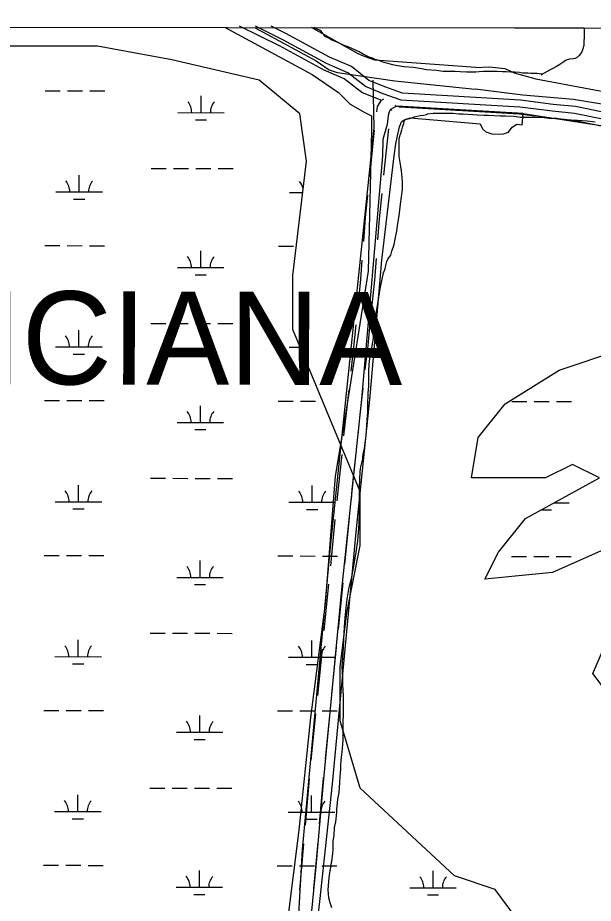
# Model space of a CAD drawing. Extents: x 3219052 to 3256913, y 800770 to 826146.
# Drawn here: x 3240658 to 3241895, y 822468 to 824370 of the extents above; entities that cross this region are included whole.
import ezdxf

# ---------------------------------------------------------------- set-up
doc = ezdxf.new("R2010")
doc.units = 0
for name, color, linetype in [('V-GRID-FRAM', 7, 'Continuous'), ('V-ROAD-CNTR', 7, 'Continuous'), ('V-SITE-VEGE', 7, 'Continuous'), ('V-TOPO-GNAM-IDEN', 7, 'Continuous'), ('V-TOPO-SHOR', 7, 'Continuous'), ('V-WETL-SWMP', 7, 'Continuous')]:
    doc.layers.add(name, color=color, linetype=linetype)

msp = doc.modelspace()

# ---------------------------------------------------------------- linework, layer by layer
at = {"layer": 'V-GRID-FRAM'}
msp.add_lwpolyline([(3223248.6, 824370.1), (3254658.5, 824333.6), (3254645.2, 806146.9), (3223219.5, 806183.5), (3223248.6, 824370.1)], dxfattribs=at)
at = {"layer": 'V-ROAD-CNTR'}
for p, q in [((3241414.7, 824029.1), (3241424.9, 824128.5)), ((3241445.1, 824032.3), (3241455.4, 824131.7)), ((3241330.7, 823193.3), (3241340.7, 823292.8)), ((3241361.2, 823196.5), (3241371.1, 823296)), ((3241316.8, 823054), (3241326.7, 823153.5)), ((3241347.3, 823057.2), (3241357.2, 823156.7)), ((3241302.9, 822914.7), (3241312.8, 823014.2)), ((3241333.4, 822917.9), (3241343.3, 823017.4)), ((3241289.1, 822775.4), (3241299, 822874.9)), ((3241319.5, 822778.6), (3241329.4, 822878.1)), ((3241276.5, 822636), (3241285.2, 822735.6)), ((3241264.4, 822496.5), (3241273.1, 822596.1)), ((3241294.8, 822499.7), (3241303.5, 822599.3))]:
    msp.add_line(p, q, dxfattribs=at)
for points in [[(3241439.4, 824192.6), (3241438.4, 824193), (3241397.7, 824209.3), (3241359.7, 824239.1), (3241315, 824258.5), (3241220.8, 824309.6), (3241135.1, 824351.9)], [(3243504.5, 823987), (3243300.8, 824004), (3243047.5, 824025.4), (3242560.9, 824072.4), (3242259.4, 824105.9), (3242174.4, 824120.8), (3242102.9, 824127.4), (3242048.3, 824130.4), (3241999.1, 824134.9), (3241922.1, 824150.6), (3241854.6, 824164.4), (3241807.1, 824169.1), (3241737.1, 824178.2), (3241482, 824193.1), (3241443.7, 824207), (3241405.2, 824222.4), (3241367.4, 824252.1), (3241321.6, 824272), (3241227.7, 824322.9), (3241169.1, 824351.9)], [(3241480.6, 824209.6), (3241449.1, 824221), (3241412.8, 824235.5), (3241375.2, 824265.1), (3241328.2, 824285.5), (3241234.6, 824336.2), (3241203, 824351.9)], [(3241429.7, 824168.2), (3241431.5, 824179.2), (3241439.6, 824192.7), (3241444.7, 824196.2)], [(3242761.3, 824068.1), (3242562.5, 824087.3), (3242261.5, 824120.8), (3242176.4, 824135.7), (3242104, 824142.4), (3242049.4, 824145.3), (3242001.2, 824149.7), (3241925.1, 824165.2), (3241856.8, 824179.2), (3241808.8, 824184), (3241738.5, 824193.2), (3241485.1, 824207.9), (3241480.6, 824209.6)], [(3241471, 824181.1), (3241469.3, 824181.8)], [(3242755.2, 824038.6), (3242559.4, 824057.5), (3242257.3, 824091.1), (3242172.4, 824105.9), (3242101.8, 824112.5), (3242047.2, 824115.4), (3241996.9, 824120), (3241919.1, 824135.9), (3241852.3, 824149.5), (3241805.3, 824154.2), (3241735.7, 824163.3), (3241479, 824178.2), (3241473.6, 824180.2)], [(3241461.6, 824171), (3241462, 824171.7), (3241461.6, 824171.5)], [(3241401.7, 823889.7), (3241405.6, 823941.1), (3241410.5, 823989.3)], [(3241432, 823892.9), (3241435.5, 823938.4), (3241441, 823992.5)], [(3241420, 823753.4), (3241425.5, 823806.2), (3241429, 823853)], [(3241389.5, 823750.2), (3241395.6, 823808.9), (3241398.7, 823849.8)], [(3241374.6, 823611), (3241381.1, 823669.3), (3241385.4, 823710.4)], [(3241405.1, 823614.2), (3241410.9, 823666.1), (3241415.8, 823713.6)], [(3241359.3, 823471.9), (3241365.3, 823528.1), (3241370.1, 823571.3)], [(3241389.8, 823475.1), (3241395.1, 823524.8), (3241400.7, 823574.5)], [(3241344.6, 823332.6), (3241347.4, 823360), (3241355.1, 823432.1)], [(3241375.1, 823335.8), (3241377.2, 823357), (3241385.6, 823435.3)], [(3241306.9, 822639.2), (3241315.4, 822736.8), (3241315.6, 822738.8)]]:
    msp.add_lwpolyline(points, dxfattribs=at)
at = {"layer": 'V-SITE-VEGE'}
for p, q in [((3240148.6, 824350.5), (3241104.3, 824349.3)), ((3241104.3, 824349.3), (3241290.7, 824248.5)), ((3241298.3, 824347), (3241294.2, 824349.1)), ((3241294.2, 824349.1), (3241875.4, 824348.4)), ((3241306.4, 824343.5), (3241298.3, 824347)), ((3241875.4, 824348.4), (3241875.4, 824348)), ((3241875.4, 824348), (3241875.4, 824328.8)), ((3241310, 824341.5), (3241306.4, 824343.5)), ((3241311.5, 824338.9), (3241310, 824341.5)), ((3241315.5, 824334.9), (3241311.5, 824338.9)), ((3241317, 824331.3), (3241315.5, 824334.9)), ((3241318.5, 824329.8), (3241317, 824331.3)), ((3241328.1, 824325.7), (3241318.5, 824329.8)), ((3241875.4, 824328.8), (3241874.8, 824318.2)), ((3241333.1, 824322.2), (3241328.1, 824325.7)), ((3241347.3, 824316.1), (3241333.1, 824322.2)), ((3241359.9, 824310.5), (3241347.3, 824316.1)), ((3241368.5, 824307.4), (3241359.9, 824310.5)), ((3241384.1, 824300.3), (3241368.5, 824307.4)), ((3241874.3, 824310.6), (3241871.3, 824301)), ((3241874.8, 824318.2), (3241874.3, 824310.6)), ((3241391.7, 824296.8), (3241384.1, 824300.3)), ((3241400.3, 824291.7), (3241391.7, 824296.8)), ((3241413.4, 824285.6), (3241400.3, 824291.7)), ((3241864.6, 824288.9), (3241860.6, 824285.3)), ((3241869.2, 824295.4), (3241864.6, 824288.9)), ((3241871.3, 824301), (3241869.2, 824295.4)), ((3241420.5, 824283), (3241413.4, 824285.6)), ((3241426.5, 824280.5), (3241420.5, 824283)), ((3241434.1, 824277.9), (3241426.5, 824280.5)), ((3241445.2, 824273.9), (3241434.1, 824277.9)), ((3241453.3, 824271.8), (3241445.2, 824273.9)), ((3241464.4, 824268.8), (3241453.3, 824271.8)), ((3241822.7, 824269.8), (3241815.6, 824265.3)), ((3241829.2, 824273.8), (3241822.7, 824269.8)), ((3241836.8, 824278.8), (3241829.2, 824273.8)), ((3241843.9, 824281.3), (3241836.8, 824278.8)), ((3241852.5, 824281.8), (3241843.9, 824281.3)), ((3241856, 824282.3), (3241852.5, 824281.8)), ((3241860.6, 824285.3), (3241856, 824282.3)), ((3241470.4, 824267.2), (3241464.4, 824268.8)), ((3241488.1, 824264.7), (3241470.4, 824267.2)), ((3241508.8, 824263.1), (3241488.1, 824264.7)), ((3241525.5, 824260.5), (3241508.8, 824263.1)), ((3241536.1, 824258.5), (3241525.5, 824260.5)), ((3241558.3, 824256.4), (3241536.1, 824258.5)), ((3241572.5, 824254.8), (3241558.3, 824256.4)), ((3241598.2, 824254.7), (3241572.5, 824254.8)), ((3241608.9, 824254.2), (3241598.2, 824254.7)), ((3241622.5, 824253.2), (3241608.9, 824254.2)), ((3241642.7, 824253.1), (3241622.5, 824253.2)), ((3241649.8, 824254.1), (3241642.7, 824253.1)), ((3241659.9, 824254.6), (3241649.8, 824254.1)), ((3241688.2, 824254.5), (3241659.9, 824254.6)), ((3241699.8, 824254), (3241688.2, 824254.5)), ((3241707.4, 824253.9), (3241699.8, 824254)), ((3241717.5, 824252.9), (3241707.4, 824253.9)), ((3241726.1, 824252.9), (3241717.5, 824252.9)), ((3241736.2, 824252.3), (3241726.1, 824252.9)), ((3241742.8, 824251.3), (3241736.2, 824252.3)), ((3241753.9, 824250.8), (3241742.8, 824251.3)), ((3241760.9, 824250.3), (3241753.9, 824250.8)), ((3241774.6, 824250.2), (3241760.9, 824250.3)), ((3241783.2, 824249.2), (3241774.6, 824250.2)), ((3241795.8, 824254.7), (3241783.2, 824247.2)), ((3241815.6, 824265.3), (3241795.8, 824254.7)), ((3241290.7, 824248.5), (3241347.5, 824209.4)), ((3241783.2, 824247.2), (3241785.2, 824249.2)), ((3241785.2, 824249.2), (3241783.2, 824249.2)), ((3241347.5, 824209.4), (3241372.4, 824184.6)), ((3241372.4, 824184.6), (3241404.3, 824166.8)), ((3241404.3, 824166.8), (3241418.5, 824159.7)), ((3241418.5, 824159.7), (3241418.5, 824127.7)), ((3241418.5, 824127.7), (3241411.4, 823825.9)), ((3241411.4, 823825.9), (3241361.7, 823513.4)), ((3241361.7, 823513.4), (3241340.4, 823385.5)), ((3241340.4, 823385.5), (3241319.1, 823112)), ((3241319.1, 823112), (3241287.2, 822867)), ((3241287.2, 822867), (3241262.3, 822625.5)), ((3241262.3, 822625.5), (3241237.5, 822426.6))]:
    msp.add_line(p, q, dxfattribs=at)
for points in [[(3241397.8, 823414.4), (3241399.9, 823422.5), (3241399.9, 823427.6), (3241401.4, 823436.7), (3241403.5, 823445.3), (3241407.1, 823473.5), (3241408.6, 823492.7), (3241409.2, 823506.9), (3241410.2, 823522), (3241410.8, 823538.2), (3241411.4, 823563.5), (3241412.4, 823579.1), (3241412.5, 823601.4), (3241413, 823614), (3241414.1, 823633.2), (3241416.1, 823645.3), (3241419.7, 823665), (3241421.8, 823678.2), (3241424.9, 823699.9), (3241426.4, 823715), (3241429, 823738.3), (3241434.2, 823770.1), (3241437.8, 823791.3), (3241440.3, 823804.9), (3241444.4, 823822.1), (3241447.5, 823831.2), (3241449, 823838.3), (3241451.6, 823846.9), (3241453.6, 823851.4), (3241459.7, 823860.5), (3241462.3, 823869.1), (3241466.8, 823883.2), (3241468.9, 823894.3), (3241472.5, 823912), (3241474.5, 823924.1), (3241477.6, 823944.3), (3241480.7, 823969.6), (3241484.9, 824001.4), (3241484.9, 824017.1), (3241484.4, 824027.2), (3241482.9, 824041.3), (3241481.5, 824050.4), (3241479.5, 824063.6), (3241478, 824072.2), (3241477.5, 824083.3), (3241477.6, 824101.5), (3241478.1, 824109), (3241480.1, 824118.6), (3241481.1, 824121.2), (3241483.7, 824129.2), (3241485.2, 824134.8), (3241487.8, 824142.9), (3241488.8, 824146.9), (3241490.3, 824150.4), (3241492.4, 824152), (3241500.9, 824154), (3241510.6, 824157), (3241523.2, 824160), (3241529.8, 824160.9), (3241536.3, 824162.4), (3241538.9, 824163.4), (3241551, 824165.4), (3241580.3, 824165.4), (3241594, 824164.8), (3241606.1, 824163.8), (3241614.7, 824163.7), (3241636.4, 824162.2), (3241646, 824161.6), (3241660.6, 824160.6), (3241669.7, 824160.6), (3241695, 824159.5), (3241706.1, 824159.4), (3241724.8, 824158.4), (3241738.5, 824156.8), (3241757.7, 824156.8), (3241769.8, 824156.2), (3241788.5, 824155.7), (3241800.1, 824154.6), (3241816.3, 824154.1), (3241827.9, 824152.5), (3241847.6, 824151), (3241860.7, 824150.4), (3241881.4, 824148.8), (3241898.6, 824146.8)], [(3241333.5, 822458.6), (3241329.5, 822469.2), (3241326.5, 822480.3), (3241325, 822497.5), (3241327.6, 822523.8), (3241329.2, 822533.9), (3241333.3, 822558.6), (3241335.3, 822574.3), (3241336.4, 822584.4), (3241336.4, 822601.6), (3241338, 822613.7), (3241339, 822631.4), (3241341.6, 822643.5), (3241343.7, 822663.7), (3241344.2, 822670.3), (3241346.3, 822691.5), (3241348.8, 822706.1), (3241350.4, 822727.8), (3241351, 822741), (3241352.5, 822756.6), (3241352.5, 822764.2), (3241353.1, 822775.8), (3241354.1, 822782.4), (3241355.2, 822793.5), (3241356.2, 822801.1), (3241356.7, 822810.7), (3241357.8, 822818.8), (3241358, 822913.8), (3241357.1, 822938), (3241356.6, 822953.2), (3241355.7, 822975.4), (3241358.3, 823016.9), (3241358.9, 823034.6), (3241360.5, 823062.3), (3241362, 823081.5), (3241364.6, 823109.8), (3241367.2, 823126), (3241369.8, 823143.2), (3241375.9, 823169.4), (3241379.5, 823189.1), (3241385.2, 823222.5), (3241388.8, 823246.7), (3241391.9, 823283.1), (3241392.5, 823306.8), (3241392.6, 823360.4), (3241394.2, 823395.3), (3241395.8, 823405.4), (3241397.8, 823414.4)]]:
    msp.add_lwpolyline(points, dxfattribs=at)
at = {"layer": 'V-TOPO-SHOR'}
msp.add_line((3241742.2, 824140.3), (3241743.9, 824164.5), dxfattribs=at)
for points in [[(3241167, 824349.3), (3241299.5, 824277.6), (3241327.3, 824258.4), (3241345, 824252.2), (3241350.4, 824251.7), (3241360.4, 824250.2), (3241468.2, 824234.3), (3241641.3, 824216.4)], [(3241642.7, 824263.5), (3241425.3, 824278.7), (3241413.4, 824283.2), (3241399.7, 824288.5), (3241389.9, 824292.5), (3241289.2, 824349.1)], [(3241642.7, 824263.5), (3241671.9, 824264.9), (3241705, 824261.2), (3241725.2, 824251.9), (3241771.1, 824239), (3241920, 824211.1), (3242293.3, 824182.7), (3242407.3, 824175.1), (3242749.3, 824139.4), (3242793.5, 824135.7), (3242822.9, 824139.3), (3242846.8, 824139.2), (3242857.8, 824133.7), (3242892.8, 824131.8), (3242938.7, 824124.3), (3243010.4, 824113.1), (3243038, 824109.4), (3243093.2, 824103.8), (3243183.3, 824092.5), (3243220, 824088.8), (3243541.8, 824051.3)], [(3240578.4, 820988.4), (3240737, 820949.7), (3240895.6, 820916.1), (3240974.8, 820890.3), (3241018.3, 820872.3), (3241051.5, 820854.3), (3241079.9, 820972), (3241103.2, 821092.2), (3241160.3, 821496.4), (3241183.8, 821703.6), (3241207.2, 821882.6), (3241220.5, 822143.6), (3241228.4, 822233.1), (3241236.2, 822279.2), (3241259.4, 822394.3), (3241270.1, 822583.6), (3241330.3, 823233.4), (3241424.3, 824133.9), (3241421.9, 824236.3), (3241421.9, 824236.3)], [(3245401.9, 823794.5), (3245113.8, 823832.9), (3244935.4, 823848), (3244810.4, 823862.9), (3244120.9, 823943.5), (3243959.1, 823965.9), (3243870.8, 823973.4), (3243516, 824010.9), (3243240.2, 824035.4), (3243017.7, 824056.1), (3242859.5, 824076.7), (3242830.1, 824078.6), (3242811.7, 824071.3), (3242786, 824078.7), (3242762.1, 824084.2), (3242401.7, 824121.8), (3242157.2, 824149.9), (3242056, 824161.1), (3241852, 824194.6), (3241743.5, 824204.1), (3241641.3, 824216.4)], [(3241743.9, 824164.5), (3241472.5, 824180.5), (3241466.8, 824177.6), (3241459.3, 824173.3), (3241456.2, 824168), (3241454.2, 824160.2), (3241451.8, 824140.5), (3241442.9, 824108.8), (3241442, 824073.6), (3241396.7, 823550.9), (3241354, 823142.2), (3241314.3, 822727.7)], [(3241334.5, 822724.9), (3241386.4, 823272.8), (3241415.2, 823557.4), (3241440.4, 823849.2), (3241467, 824073.7), (3241470.8, 824099.5), (3241474.3, 824116.4), (3241478.7, 824135.7), (3241482.8, 824146.8), (3241487, 824150.1), (3241501.6, 824155.2), (3241651.6, 824142.4), (3241656.9, 824131.5), (3241664, 824125.4), (3241676.9, 824121.1), (3241691.7, 824119.8), (3241701.9, 824121), (3241712.4, 824124.3), (3241720.8, 824135.2), (3241730.6, 824141.4), (3241742.2, 824140.3)], [(3241743.9, 824164.5), (3241948.6, 824133.1), (3242325.6, 824088.8), (3242753.3, 824044.4), (3243289.8, 824014.3), (3243703.1, 823969.9), (3244803, 823822.5), (3245356.4, 823764.3), (3245413.4, 823756.8)], [(3241314.3, 822727.7), (3241298.5, 822547.6), (3241284.5, 822399.6), (3241277.5, 822332.1), (3241276, 822319), (3241277.1, 822309.6), (3241280, 822303.7), (3241282.8, 822302.8), (3241287.4, 822301.8)], [(3241287.4, 822301.8), (3241307.3, 822472.1), (3241334.5, 822724.9)]]:
    msp.add_lwpolyline(points, dxfattribs=at)
at = {"layer": 'V-WETL-SWMP'}
for p, q in [((3240830.1, 824308.7), (3240627.5, 824308.7)), ((3240989.2, 824279.7), (3240830.1, 824308.7)), ((3241177.4, 824236.2), (3240989.2, 824279.7)), ((3241264.2, 824163.8), (3241177.4, 824236.2)), ((3240717.5, 824213.4), (3240749.5, 824213.3)), ((3240765.5, 824213.3), (3240797.5, 824213.2)), ((3240813.5, 824213.2), (3240845.5, 824213.1)), ((3241052.2, 824166.3), (3241052.3, 824202.3)), ((3241002.2, 824166.4), (3241102.2, 824166.2)), ((3241278.7, 824062.4), (3241264.2, 824163.8)), ((3241040.2, 824150.9), (3241064.2, 824150.8)), ((3241249.7, 823816.2), (3241278.7, 824062.4)), ((3240945.1, 824046.4), (3240977.1, 824046.3)), ((3240993.1, 824046.3), (3241025.1, 824046.2)), ((3241041.1, 824046.2), (3241073.1, 824046.1)), ((3241089.1, 824046.1), (3241121.1, 824046)), ((3240790.4, 823996), (3240790.5, 824032)), ((3240740.4, 823996.1), (3240840.4, 823995.9)), ((3241242.3, 823995), (3241270.7, 823995)), ((3240778.4, 823980.6), (3240802.4, 823980.5)), ((3240716.8, 823880.7), (3240748.8, 823880.6)), ((3240764.8, 823880.6), (3240796.8, 823880.5)), ((3240812.8, 823880.5), (3240844.8, 823880.4)), ((3241051.5, 823833.6), (3241051.6, 823869.6)), ((3241218.7, 823879.7), (3241250.7, 823879.6)), ((3241001.5, 823833.7), (3241101.5, 823833.5)), ((3241039.5, 823818.2), (3241063.5, 823818.1)), ((3241249.7, 823700.4), (3241249.7, 823816.2)), ((3240789.7, 823663.3), (3240789.8, 823699.3)), ((3240944.4, 823713.7), (3240976.4, 823713.7)), ((3240992.4, 823713.6), (3241024.4, 823713.6)), ((3241040.4, 823713.5), (3241072.4, 823713.5)), ((3241088.4, 823713.4), (3241120.4, 823713.4)), ((3241394.4, 823352.8), (3241249.7, 823700.4)), ((3240739.7, 823663.4), (3240839.7, 823663.2)), ((3241241.6, 823662.4), (3241265.6, 823662.3)), ((3240777.7, 823647.9), (3240801.7, 823647.9)), ((3240716.1, 823548), (3240748.1, 823548)), ((3240764.1, 823547.9), (3240796.1, 823547.9)), ((3240812.1, 823547.8), (3240844.1, 823547.8)), ((3241218, 823547), (3241250, 823546.9)), ((3241266, 823546.9), (3241298, 823546.8)), ((3241050.8, 823500.9), (3241050.9, 823536.9)), ((3241719.9, 823545.9), (3241751.9, 823545.9)), ((3241767.9, 823545.8), (3241799.9, 823545.8)), ((3241815.9, 823545.7), (3241847.9, 823545.7)), ((3241000.8, 823501), (3241100.8, 823500.8)), ((3241038.8, 823485.5), (3241062.8, 823485.5)), ((3240943.7, 823381.1), (3240975.7, 823381)), ((3240991.7, 823381), (3241023.7, 823380.9)), ((3241039.7, 823380.9), (3241071.7, 823380.8)), ((3241087.7, 823380.8), (3241119.7, 823380.7)), ((3240789, 823330.6), (3240789.1, 823366.6)), ((3241290.9, 823329.6), (3241291, 823365.6)), ((3241394.4, 823236.9), (3241394.4, 823352.8)), ((3240739, 823330.7), (3240839, 823330.5)), ((3241240.9, 823329.7), (3241340.9, 823329.5)), ((3241810.7, 823328.5), (3241842.8, 823328.4)), ((3240777, 823315.2), (3240801, 823315.2)), ((3241278.9, 823314.2), (3241302.9, 823314.1)), ((3241782.5, 823313.1), (3241804.8, 823313.1)), ((3241365.5, 823092.1), (3241394.4, 823236.9)), ((3240715.4, 823215.4), (3240747.4, 823215.3)), ((3240763.4, 823215.3), (3240795.4, 823215.2)), ((3240811.4, 823215.2), (3240843.4, 823215.1)), ((3241050.1, 823168.2), (3241050.2, 823204.2)), ((3241217.3, 823214.3), (3241249.3, 823214.2)), ((3241265.3, 823214.2), (3241297.3, 823214.1)), ((3241313.3, 823214.1), (3241345.3, 823214)), ((3241719.2, 823213.3), (3241751.2, 823213.2)), ((3241767.2, 823213.2), (3241799.2, 823213.1)), ((3241815.2, 823213.1), (3241847.2, 823213)), ((3241000.1, 823168.3), (3241100.1, 823168.1)), ((3241038.1, 823152.8), (3241062.1, 823152.8)), ((3241351, 822976.2), (3241365.5, 823092.1)), ((3240788.3, 822998), (3240788.4, 823034)), ((3240943, 823048.4), (3240975, 823048.3)), ((3240991, 823048.3), (3241023, 823048.2)), ((3241039, 823048.2), (3241071, 823048.1)), ((3241087, 823048.1), (3241119, 823048)), ((3241290.2, 822996.9), (3241290.3, 823032.9)), ((3240738.3, 822998.1), (3240838.3, 822997.9)), ((3241240.2, 822997), (3241340.2, 822996.8)), ((3240776.3, 822982.6), (3240800.3, 822982.5)), ((3241278.2, 822981.5), (3241302.2, 822981.5)), ((3241351, 822860.3), (3241351, 822976.2)), ((3240714.7, 822882.7), (3240746.7, 822882.6)), ((3240762.7, 822882.6), (3240794.7, 822882.5)), ((3240810.7, 822882.5), (3240842.7, 822882.4)), ((3241216.6, 822881.6), (3241248.6, 822881.6)), ((3241264.6, 822881.5), (3241296.6, 822881.5)), ((3241312.6, 822881.4), (3241344.6, 822881.4)), ((3241049.4, 822835.6), (3241049.5, 822871.6)), ((3241394.4, 822715.5), (3241351, 822860.3)), ((3240999.4, 822835.7), (3241099.4, 822835.5)), ((3241037.4, 822820.2), (3241061.4, 822820.1)), ((3240942.3, 822715.7), (3240974.3, 822715.6)), ((3240990.3, 822715.6), (3241022.3, 822715.5)), ((3241038.3, 822715.5), (3241070.3, 822715.4)), ((3241086.3, 822715.4), (3241118.3, 822715.3)), ((3241597, 822527.2), (3241394.4, 822715.5)), ((3240787.6, 822665.3), (3240787.7, 822701.3)), ((3241289.5, 822664.2), (3241289.6, 822700.2)), ((3240737.6, 822665.4), (3240837.6, 822665.2)), ((3241239.5, 822664.3), (3241339.5, 822664.1)), ((3240775.6, 822649.9), (3240799.6, 822649.8)), ((3241277.5, 822648.8), (3241301.5, 822648.8)), ((3240714, 822550), (3240746, 822550)), ((3240762, 822549.9), (3240794, 822549.9)), ((3240810, 822549.8), (3240842, 822549.7)), ((3241048.7, 822502.9), (3241048.8, 822538.9)), ((3241215.9, 822549), (3241247.9, 822548.9)), ((3241263.9, 822548.9), (3241295.9, 822548.8)), ((3241311.9, 822548.8), (3241343.9, 822548.7)), ((3241550.6, 822501.8), (3241550.7, 822537.8)), ((3241683.8, 822498.3), (3241597, 822527.2)), ((3240998.7, 822503), (3241098.7, 822502.8)), ((3241500.6, 822501.9), (3241600.6, 822501.7)), ((3241036.7, 822487.5), (3241060.7, 822487.4)), ((3241538.6, 822486.4), (3241562.6, 822486.4)), ((3241727.2, 822440.3), (3241683.8, 822498.3))]:
    msp.add_line(p, q, dxfattribs=at)
for points in [[(3241937.2, 823236.9), (3241806.9, 823179), (3241662.2, 823164.5), (3241691.2, 823222.4), (3241749.1, 823294.9), (3241908.2, 823381.8), (3241850.4, 823410.7), (3241792.5, 823381.8), (3241633.3, 823381.8), (3241647.8, 823468.7), (3241705.6, 823541.1), (3241821.4, 823613.5), (3241951.6, 823656.9)], [(3241937.2, 822903.8), (3241893.8, 822961.7), (3241937.2, 823063.1)]]:
    msp.add_lwpolyline(points, dxfattribs=at)
for centre, start, end in [((3240997, 824166.8), 359.1081, 40.6518), ((3241107.5, 824166.6), 139.1081, 180.6517), ((3240735.2, 823996.6), 359.1081, 40.6518), ((3240845.7, 823996.4), 139.1081, 180.6517), ((3241237.1, 823995.5), 11.5104, 40.6518), ((3240996.3, 823834.2), 359.1081, 40.6518), ((3241106.8, 823833.9), 139.1081, 180.6517), ((3240734.5, 823663.9), 359.1081, 40.6518), ((3240845, 823663.7), 139.1081, 180.6517), ((3240995.6, 823501.5), 359.1081, 40.6518), ((3241106.1, 823501.3), 139.1081, 180.6517), ((3240733.8, 823331.2), 359.1081, 40.6518), ((3240844.3, 823331), 139.1081, 180.6517), ((3241235.7, 823330.2), 359.1081, 40.6518), ((3241346.2, 823330), 139.1081, 180.6517), ((3241848.1, 823328.9), 178.7471, 180.6517), ((3240994.9, 823168.8), 359.1081, 40.6518), ((3241105.4, 823168.6), 139.1081, 180.6517), ((3240733.1, 822998.6), 359.1081, 40.6518), ((3240843.6, 822998.3), 139.1081, 180.6517), ((3241235, 822997.5), 359.1081, 40.6518), ((3241345.5, 822997.3), 139.1081, 180.6517), ((3240994.2, 822836.2), 359.1081, 40.6518), ((3241104.7, 822835.9), 139.1081, 180.6517), ((3240732.4, 822665.9), 359.1081, 40.6518), ((3240842.9, 822665.7), 139.1081, 180.6517), ((3241234.3, 822664.8), 359.1081, 40.6518), ((3241344.8, 822664.6), 139.1081, 180.6517), ((3240993.5, 822503.5), 359.1081, 40.6518), ((3241104, 822503.2), 139.1081, 180.6517), ((3241495.4, 822502.4), 359.1081, 40.6518), ((3241605.9, 822502.2), 139.1081, 180.6517)]:
    msp.add_arc(centre, 35.2, start, end, dxfattribs=at)

# ---------------------------------------------------------------- texts
at = {"layer": 'V-TOPO-GNAM-IDEN'}
msp.add_text('FELICIANA', height=200, rotation=359.8799, dxfattribs=at).set_placement((3240102.3, 823584))

doc.saveas('drawing.dxf')
